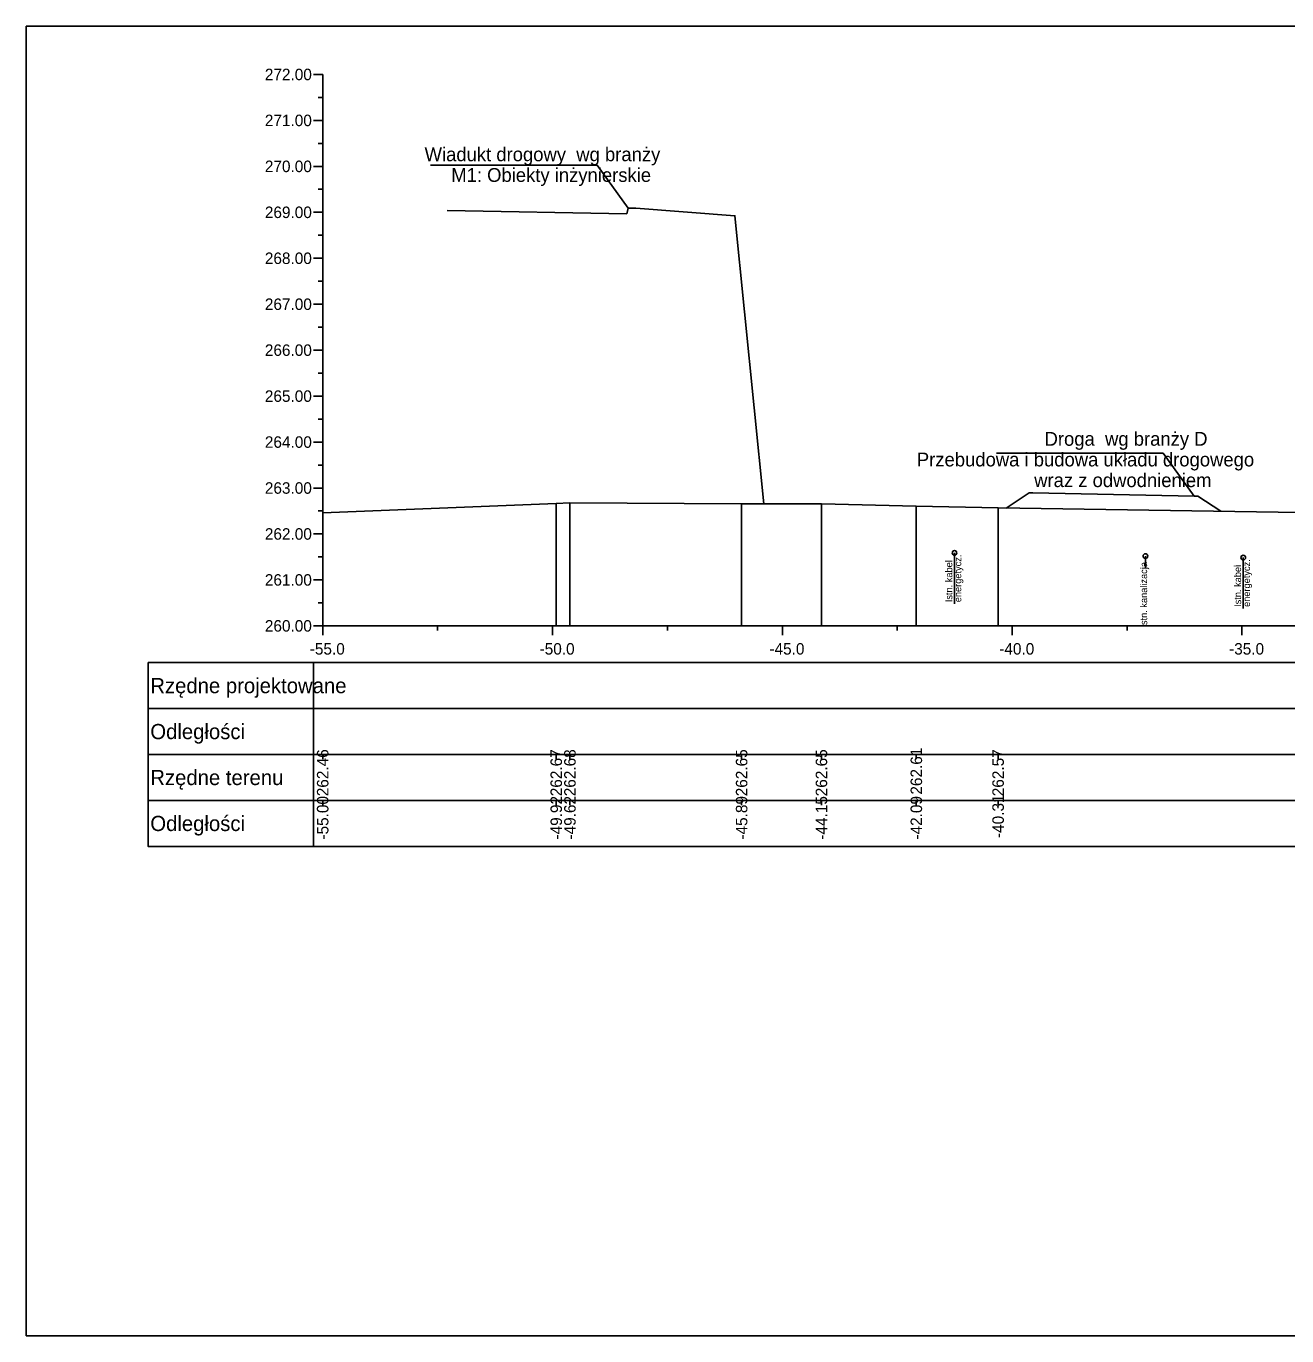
# Model space of a CAD drawing. Extents: x 6516023 to 6560129, y 5513077 to 5529206.
# Drawn here: x 6518542.01 to 6518569.44, y 5514518.16 to 5514546.66 of the extents above; entities that cross this region are included whole.
import ezdxf

# ---------------------------------------------------------------- set-up
doc = ezdxf.new("R2010")
doc.units = 0
for name, color, linetype in [('TOR_PRZEK_P-inne branze', 7, 'Continuous'), ('TOR_PRZEK_P-kable', 7, 'Continuous'), ('TOR_PRZEK_P-tabelka istniejace', 7, 'Continuous'), ('TOR_PRZEK_P-tabelka projektowane', 7, 'Continuous'), ('TOR_PRZEK_P-teren istniejacy', 7, 'Continuous'), ('TOR_PRZEK_P-uklad odniesienia', 7, 'Continuous'), ('TOR_RAMKI-ramka+tabelka 1', 7, 'Continuous')]:
    doc.layers.add(name, color=color, linetype=linetype)

msp = doc.modelspace()

# ---------------------------------------------------------------- linework, layer by layer
at = {"layer": 'TOR_PRZEK_P-inne branze'}
for p, q in [((6518554.431, 5514543.63), (6518550.806, 5514543.63)), ((6518555.107, 5514542.696), (6518554.431, 5514543.63)), ((6518566.748, 5514537.366), (6518563.123, 5514537.366)), ((6518567.424, 5514536.432), (6518566.748, 5514537.366))]:
    msp.add_line(p, q, dxfattribs=at)
for points in [[(6518551.169, 5514542.643), (6518555.077, 5514542.576), (6518555.107, 5514542.696), (6518555.277, 5514542.696), (6518557.431, 5514542.53), (6518558.059, 5514536.26)], [(6518563.331, 5514536.17), (6518563.833, 5514536.503), (6518563.913, 5514536.503), (6518567.424, 5514536.432), (6518567.504, 5514536.431), (6518568.003, 5514536.1)]]:
    msp.add_lwpolyline(points, dxfattribs=at)
at = {"layer": 'TOR_PRZEK_P-kable'}
for p, q in [((6518562.208, 5514535.194), (6518562.208, 5514534.085)), ((6518566.362, 5514535.124), (6518566.362, 5514534.854)), ((6518568.49, 5514535.092), (6518568.49, 5514533.983))]:
    msp.add_line(p, q, dxfattribs=at)
for centre in [(6518562.208, 5514535.194), (6518566.362, 5514535.124), (6518568.49, 5514535.092)]:
    msp.add_circle(centre, 0.05, dxfattribs=at)
at = {"layer": 'TOR_PRZEK_P-tabelka istniejace'}
for p, q in [((6518544.663, 5514530.806), (6518544.663, 5514528.806)), ((6518548.263, 5514530.806), (6518548.263, 5514528.806)), ((6518548.463, 5514530.706), (6518548.463, 5514530.806)), ((6518553.544, 5514530.706), (6518553.544, 5514530.806)), ((6518553.842, 5514530.706), (6518553.842, 5514530.806)), ((6518557.577, 5514530.706), (6518557.577, 5514530.806)), ((6518559.314, 5514530.706), (6518559.314, 5514530.806)), ((6518561.378, 5514530.706), (6518561.378, 5514530.806)), ((6518563.157, 5514530.706), (6518563.157, 5514530.806)), ((6518544.663, 5514529.806), (6518653.463, 5514529.806)), ((6518548.463, 5514529.706), (6518548.463, 5514529.806)), ((6518553.544, 5514529.706), (6518553.544, 5514529.806)), ((6518553.842, 5514529.706), (6518553.842, 5514529.806)), ((6518557.577, 5514529.706), (6518557.577, 5514529.806)), ((6518559.314, 5514529.706), (6518559.314, 5514529.806)), ((6518561.378, 5514529.706), (6518561.378, 5514529.806)), ((6518563.157, 5514529.706), (6518563.157, 5514529.806))]:
    msp.add_line(p, q, dxfattribs=at)
for points in [[(6518553.544, 5514536.272), (6518553.544, 5514533.806), (6518553.544, 5514533.676), (6518553.544, 5514533.606)], [(6518553.842, 5514536.283), (6518553.842, 5514533.806), (6518553.842, 5514533.676), (6518553.842, 5514533.606)], [(6518557.577, 5514536.26), (6518557.577, 5514533.806), (6518557.577, 5514533.676), (6518557.577, 5514533.606)], [(6518559.314, 5514536.259), (6518559.314, 5514533.806), (6518559.314, 5514533.676), (6518559.314, 5514533.606)], [(6518548.463, 5514536.065), (6518548.463, 5514533.806), (6518548.463, 5514533.676), (6518548.463, 5514533.606)], [(6518561.378, 5514536.214), (6518561.378, 5514533.806), (6518561.378, 5514533.676), (6518561.378, 5514533.606)], [(6518563.157, 5514536.172), (6518563.157, 5514533.806), (6518563.157, 5514533.676), (6518563.157, 5514533.606)]]:
    msp.add_lwpolyline(points, dxfattribs=at)
msp.add_lwpolyline([(6518544.663, 5514530.806), (6518544.663, 5514528.806), (6518653.463, 5514528.806), (6518653.463, 5514530.806)], close=True, dxfattribs=at)
at = {"layer": 'TOR_PRZEK_P-tabelka projektowane'}
for p, q in [((6518544.663, 5514532.806), (6518544.663, 5514530.806)), ((6518548.263, 5514532.806), (6518548.263, 5514530.806)), ((6518544.663, 5514531.806), (6518653.463, 5514531.806))]:
    msp.add_line(p, q, dxfattribs=at)
msp.add_lwpolyline([(6518544.663, 5514532.806), (6518544.663, 5514530.806), (6518653.463, 5514530.806), (6518653.463, 5514532.806)], close=True, dxfattribs=at)
at = {"layer": 'TOR_PRZEK_P-teren istniejacy'}
msp.add_lwpolyline([(6518548.463, 5514536.065), (6518553.544, 5514536.272), (6518553.842, 5514536.283), (6518557.577, 5514536.26), (6518559.314, 5514536.259), (6518561.378, 5514536.214), (6518563.157, 5514536.172), (6518571.118, 5514536.053), (6518573.871, 5514536.023), (6518574.978, 5514536.033), (6518575.131, 5514536.005), (6518578.314, 5514535.999), (6518580.434, 5514536.037), (6518584.342, 5514536.011), (6518585.887, 5514535.99), (6518590.204, 5514536.075), (6518591.891, 5514536.003), (6518591.99, 5514536.005), (6518592.433, 5514536.001), (6518592.97, 5514536.019)], dxfattribs=at)
at = {"layer": 'TOR_PRZEK_P-uklad odniesienia'}
for p, q in [((6518548.263, 5514545.606), (6518548.463, 5514545.606)), ((6518548.463, 5514545.606), (6518548.463, 5514533.606)), ((6518548.363, 5514545.106), (6518548.463, 5514545.106)), ((6518548.263, 5514544.606), (6518548.463, 5514544.606)), ((6518548.363, 5514544.106), (6518548.463, 5514544.106)), ((6518548.263, 5514543.606), (6518548.463, 5514543.606)), ((6518548.363, 5514543.106), (6518548.463, 5514543.106)), ((6518548.263, 5514542.606), (6518548.463, 5514542.606)), ((6518548.363, 5514542.106), (6518548.463, 5514542.106)), ((6518548.263, 5514541.606), (6518548.463, 5514541.606)), ((6518548.363, 5514541.106), (6518548.463, 5514541.106)), ((6518548.263, 5514540.606), (6518548.463, 5514540.606)), ((6518548.363, 5514540.106), (6518548.463, 5514540.106)), ((6518548.263, 5514539.606), (6518548.463, 5514539.606)), ((6518548.363, 5514539.106), (6518548.463, 5514539.106)), ((6518548.263, 5514538.606), (6518548.463, 5514538.606)), ((6518548.363, 5514538.106), (6518548.463, 5514538.106)), ((6518548.263, 5514537.606), (6518548.463, 5514537.606)), ((6518548.363, 5514537.106), (6518548.463, 5514537.106)), ((6518548.263, 5514536.606), (6518548.463, 5514536.606)), ((6518548.363, 5514536.106), (6518548.463, 5514536.106)), ((6518548.263, 5514535.606), (6518548.463, 5514535.606)), ((6518548.363, 5514535.106), (6518548.463, 5514535.106)), ((6518548.263, 5514534.606), (6518548.463, 5514534.606)), ((6518548.363, 5514534.106), (6518548.463, 5514534.106)), ((6518548.263, 5514533.606), (6518548.463, 5514533.606)), ((6518548.463, 5514533.606), (6518653.463, 5514533.606)), ((6518548.463, 5514533.406), (6518548.463, 5514533.606)), ((6518550.963, 5514533.506), (6518550.963, 5514533.606)), ((6518553.463, 5514533.406), (6518553.463, 5514533.606)), ((6518555.963, 5514533.506), (6518555.963, 5514533.606)), ((6518558.463, 5514533.406), (6518558.463, 5514533.606)), ((6518560.963, 5514533.506), (6518560.963, 5514533.606)), ((6518563.463, 5514533.406), (6518563.463, 5514533.606)), ((6518565.963, 5514533.506), (6518565.963, 5514533.606)), ((6518568.463, 5514533.406), (6518568.463, 5514533.606))]:
    msp.add_line(p, q, dxfattribs=at)
at = {"layer": 'TOR_RAMKI-ramka+tabelka 1'}
msp.add_lwpolyline([(6518542.013, 5514546.656), (6518789.513, 5514546.656), (6518789.513, 5514518.156), (6518542.013, 5514518.156)], close=True, dxfattribs=at)

# ---------------------------------------------------------------- texts
at = {"layer": 'TOR_PRZEK_P-inne branze'}
for s, p in [('Wiadukt drogowy  wg branży ', (6518550.68, 5514543.718)), ('M1: Obiekty inżynierskie ', (6518551.26, 5514543.268)), ('Droga  wg branży D', (6518564.168, 5514537.526)), ('Przebudowa i budowa układu drogowego', (6518561.39, 5514537.076)), ('wraz z odwodnieniem ', (6518563.942, 5514536.626))]:
    msp.add_text(s, height=0.3, dxfattribs=at).set_placement(p)
at = {"layer": 'TOR_PRZEK_P-kable'}
for s, p in [('energetycz.', (6518562.356, 5514534.121)), ('Istn. kabel', (6518562.162, 5514534.121)), ('Istn. kanalizacja', (6518566.4, 5514533.568)), ('Istn. kabel', (6518568.444, 5514534.019)), ('energetycz.', (6518568.638, 5514534.019))]:
    msp.add_text(s, height=0.14999, rotation=90.0511, dxfattribs=at).set_placement(p)
at = {"layer": 'TOR_PRZEK_P-tabelka istniejace'}
for s, p in [('262.46', (6518548.588, 5514529.898)), ('262.67', (6518553.669, 5514529.898)), ('262.68', (6518553.967, 5514529.898)), ('262.65', (6518557.702, 5514529.897)), ('262.65', (6518559.439, 5514529.897)), ('262.61', (6518561.503, 5514529.933)), ('262.57', (6518563.282, 5514529.898)), ('-55.00', (6518548.588, 5514528.955)), ('-49.92', (6518553.669, 5514528.956)), ('-49.62', (6518553.967, 5514528.956)), ('-45.89', (6518557.702, 5514528.955)), ('-44.15', (6518559.439, 5514528.953)), ('-42.09', (6518561.503, 5514528.955)), ('-40.31', (6518563.282, 5514528.989))]:
    msp.add_text(s, height=0.25, rotation=90, dxfattribs=at).set_placement(p)
for s, p in [('Rzędne terenu', (6518544.713, 5514530.141)), ('Odległości', (6518544.713, 5514529.141))]:
    msp.add_text(s, height=0.33, dxfattribs=at).set_placement(p)
at = {"layer": 'TOR_PRZEK_P-tabelka projektowane'}
for s, p in [('Rzędne projektowane', (6518544.713, 5514532.141)), ('Odległości', (6518544.713, 5514531.141))]:
    msp.add_text(s, height=0.33, dxfattribs=at).set_placement(p)
at = {"layer": 'TOR_PRZEK_P-uklad odniesienia'}
for s, height, p in [('272.00', 0.25, (6518547.205, 5514545.481)), ('271.00', 0.25, (6518547.205, 5514544.481)), ('270.00', 0.25, (6518547.205, 5514543.481)), ('269.00', 0.25, (6518547.205, 5514542.481)), ('268.00', 0.25, (6518547.205, 5514541.481)), ('267.00', 0.25, (6518547.205, 5514540.481)), ('266.00', 0.25, (6518547.205, 5514539.481)), ('265.00', 0.25, (6518547.205, 5514538.481)), ('264.00', 0.25, (6518547.205, 5514537.481)), ('263.00', 0.25, (6518547.205, 5514536.481)), ('262.00', 0.25, (6518547.205, 5514535.481)), ('261.00', 0.25, (6518547.205, 5514534.481)), ('260.00', 0.25, (6518547.205, 5514533.481)), ('-', 0.0001, (6518548.463, 5514533.606)), ('-55.0', 0.25, (6518548.182, 5514532.981)), ('-50.0', 0.25, (6518553.182, 5514532.981)), ('-45.0', 0.25, (6518558.182, 5514532.981)), ('-40.0', 0.25, (6518563.182, 5514532.981)), ('-35.0', 0.25, (6518568.182, 5514532.981))]:
    msp.add_text(s, height=height, dxfattribs=at).set_placement(p)

doc.saveas('drawing.dxf')
